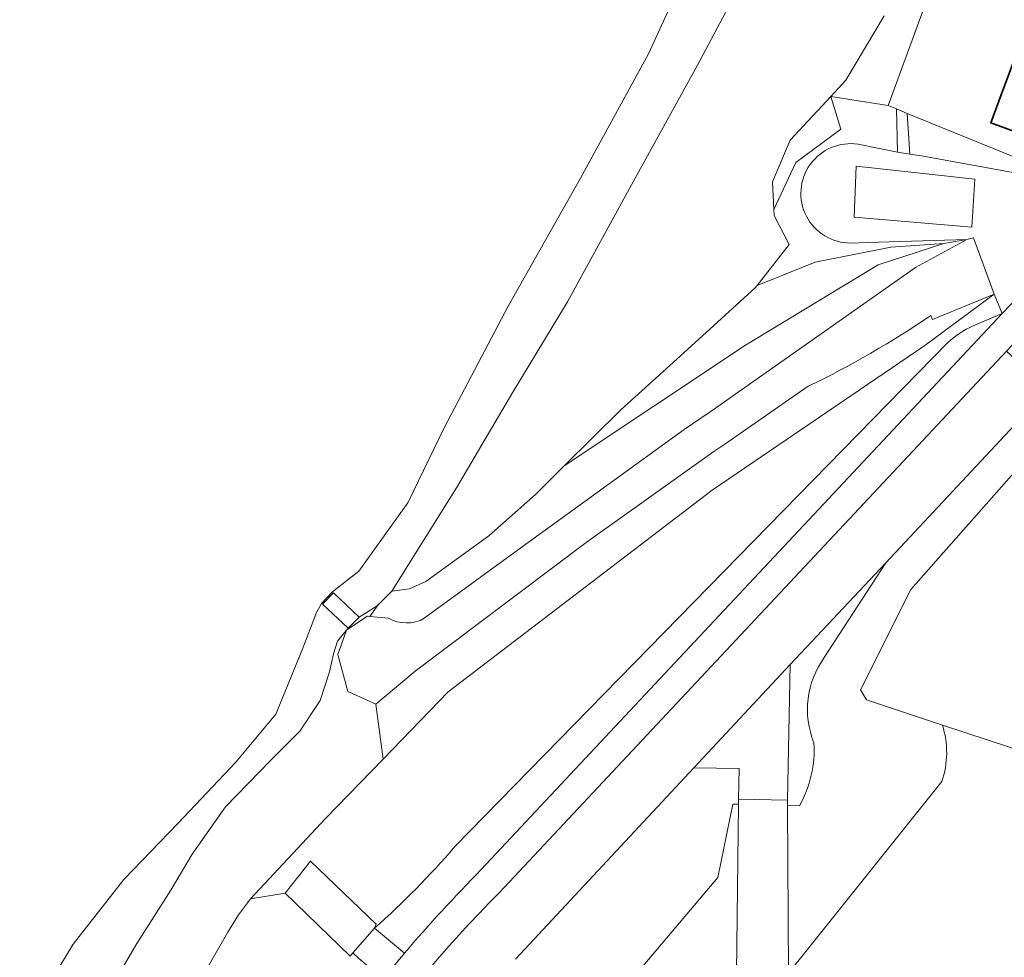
# Model space of a CAD drawing. Extents: x 184422 to 188298, y 343471 to 350189.
# Tile 396 of 513: x 186828 to 186887, y 349199 to 349256. Entities that reach past the tile are written whole.
import ezdxf

# ---------------------------------------------------------------- set-up
doc = ezdxf.new("R2010")
doc.units = 0
for name, color, linetype, lineweight in [('B-WA-GR-BOUWLAND-GV', 252, 'Continuous', 13), ('B-WA-GR-GRAS-GV', 252, 'Continuous', 13), ('B-WA-GW-TALUD_KRUIN-G', 252, 'Continuous', 18), ('B-WA-IE-TERREINAFSCHEIDING_KUNSTMATIG_HEKWERK-G', 252, 'IE-TERREINAFSCHEIDING-KUNSTMATIG', 18), ('B-WA-OG-TERREIN_CULTUURSCHEIDING-GV', 252, 'Continuous', 18), ('B-WA-OG-TERREIN_ERF-GV', 252, 'Continuous', 18), ('B-WA-OG-WATER-GV', 252, 'Continuous', 18), ('B-WA-OG-WEG-GV', 252, 'Continuous', 18), ('B-WA-VH-VERHARDING_BEDRIJFSVLOERPLAAT-GV', 252, 'Continuous', 18), ('B-WA-VH-VERHARDING_BETONSTRAATSTEEN-GV', 252, 'Continuous', 18), ('B-WA-VH-VERHARDING_GESLOTEN-GV', 252, 'Continuous', 18), ('B-WA-VH-VERHARDING_OPEN-GV', 252, 'Continuous', 18), ('B-WA-VH-VERHARDING_SIERBESTRATING-GV', 252, 'Continuous', 18), ('B-WA-VH-VERHARDING_STRAATBAKSTEEN-GV', 252, 'Continuous', 18), ('B-WE-OG-BEBOUWING-GV', 250, 'Continuous', 35)]:
    doc.layers.add(name, color=color, linetype=linetype, lineweight=lineweight)
doc.linetypes.add('IE-TERREINAFSCHEIDING-KUNSTMATIG', pattern='A,4,[82,NLCS.SHX,S=0.75,R=90,X=0,Y=0],4,-2', length=10)

msp = doc.modelspace()

# ---------------------------------------------------------------- linework, layer by layer
at = {"layer": 'B-WA-GR-BOUWLAND-GV', "flags": 128}
for points in [[(186858.648, 349180.99), (186862.302, 349179.695), (186899.956, 349166.347), (186900.211, 349166.223), (186900.285, 349166.197), (186905.164, 349163.069), (186909.71, 349172.909), (186905.638, 349174.627), (186909.954, 349186.66), (186903.712, 349188.811), (186909.47, 349205.069), (186888.988, 349211.651), (186883.53, 349213.453)], [(186858.648, 349180.99), (186862.302, 349179.695), (186899.956, 349166.347), (186900.211, 349166.223), (186900.285, 349166.197), (186905.164, 349163.069), (186909.71, 349172.909), (186905.638, 349174.627), (186909.954, 349186.66), (186903.712, 349188.811), (186909.47, 349205.069), (186888.988, 349211.651), (186883.53, 349213.453)], [(186858.648, 349180.99), (186862.302, 349179.695), (186899.956, 349166.347), (186900.211, 349166.223), (186900.285, 349166.197), (186905.164, 349163.069), (186909.71, 349172.909), (186905.638, 349174.627), (186909.954, 349186.66), (186903.712, 349188.811), (186909.47, 349205.069), (186888.988, 349211.651), (186883.53, 349213.453)], [(186883.496, 349210.039), (186874.224, 349198.472), (186871.094, 349198.47)], [(186883.496, 349210.039), (186874.224, 349198.472), (186871.094, 349198.47)], [(186883.496, 349210.039), (186874.224, 349198.472), (186871.094, 349198.47)]]:
    msp.add_lwpolyline(points, dxfattribs=at)
at = {"layer": 'B-WA-GR-BOUWLAND-GV'}
msp.add_lwpolyline([(186883.53, 349213.453, -0.161689), (186883.496, 349210.039)], format="xyb", dxfattribs=at)
msp.add_lwpolyline([(186883.53, 349213.453, -0.161689), (186883.496, 349210.039)], format="xyb", dxfattribs=at)
msp.add_lwpolyline([(186883.53, 349213.453, -0.161689), (186883.496, 349210.039)], format="xyb", dxfattribs=at)
at = {"layer": 'B-WA-GR-GRAS-GV', "flags": 128}
for points in [[(186872.457, 349260.345), (186868.745, 349253.325), (186864.74, 349246.092), (186860.873, 349239.03), (186857.584, 349233.568), (186854.166, 349227.794), (186850.278, 349221.539), (186851.34, 349221.693), (186852.325, 349222.137), (186856.127, 349224.88), (186858.943, 349227.393), (186860.682, 349229.108), (186864.112, 349232.493), (186867.917, 349235.951), (186872.223, 349239.873), (186872.338, 349240.02), (186874.265, 349242.482), (186873.362, 349244.234), (186873.346, 349244.599), (186873.272, 349246.277), (186874.326, 349248.802), (186876.786, 349251.437), (186877.699, 349252.415), (186880.022, 349256.312)], [(186872.457, 349260.345), (186868.745, 349253.325), (186864.74, 349246.092), (186860.873, 349239.03), (186857.584, 349233.568), (186854.166, 349227.794), (186850.278, 349221.539), (186851.34, 349221.693), (186852.325, 349222.137), (186856.127, 349224.88), (186858.943, 349227.393), (186860.682, 349229.108), (186864.112, 349232.493), (186867.917, 349235.951), (186872.223, 349239.873), (186872.338, 349240.02), (186874.265, 349242.482), (186873.362, 349244.234), (186873.346, 349244.599), (186873.272, 349246.277), (186874.326, 349248.802), (186876.786, 349251.437), (186877.699, 349252.415), (186880.022, 349256.312)], [(186872.457, 349260.345), (186868.745, 349253.325), (186864.74, 349246.092), (186860.873, 349239.03), (186857.584, 349233.568), (186854.166, 349227.794), (186850.278, 349221.539), (186851.34, 349221.693), (186852.325, 349222.137), (186856.127, 349224.88), (186858.943, 349227.393), (186860.682, 349229.108), (186864.112, 349232.493), (186867.917, 349235.951), (186872.223, 349239.873), (186872.338, 349240.02), (186874.265, 349242.482), (186873.362, 349244.234), (186873.346, 349244.599), (186873.272, 349246.277), (186874.326, 349248.802), (186876.786, 349251.437), (186877.699, 349252.415), (186880.022, 349256.312)], [(186851.68, 349216.72), (186849.292, 349214.712), (186849.741, 349211.396), (186853.68, 349215.467), (186869.626, 349227.638), (186882.46, 349236.384), (186886.652, 349239.495), (186882.939, 349237.962), (186882.838, 349238.207)], [(186851.68, 349216.72), (186849.292, 349214.712), (186849.741, 349211.396), (186853.68, 349215.467), (186869.626, 349227.638), (186882.46, 349236.384), (186886.652, 349239.495), (186882.939, 349237.962), (186882.838, 349238.207)], [(186851.68, 349216.72), (186849.292, 349214.712), (186849.741, 349211.396), (186853.68, 349215.467), (186869.626, 349227.638), (186882.46, 349236.384), (186886.652, 349239.495), (186882.939, 349237.962), (186882.838, 349238.207)], [(186875.427, 349233.925), (186870.384, 349230.434), (186869.717, 349229.975), (186862.018, 349224.489), (186851.68, 349216.72)], [(186875.427, 349233.925), (186870.384, 349230.434), (186869.717, 349229.975), (186862.018, 349224.489), (186851.68, 349216.72)], [(186875.427, 349233.925), (186870.384, 349230.434), (186869.717, 349229.975), (186862.018, 349224.489), (186851.68, 349216.72)], [(186878.938, 349214.974), (186878.592, 349215.577), (186881.628, 349221.639), (186891.212, 349232.51), (186889.91, 349233.723), (186880.104, 349223.26), (186876.394, 349217.529)], [(186878.938, 349214.974), (186878.592, 349215.577), (186881.628, 349221.639), (186891.212, 349232.51), (186889.91, 349233.723), (186880.104, 349223.26), (186876.394, 349217.529)], [(186878.938, 349214.974), (186878.592, 349215.577), (186881.628, 349221.639), (186891.212, 349232.51), (186889.91, 349233.723), (186880.104, 349223.26), (186876.394, 349217.529)], [(186837.928, 349196.685), (186840.356, 349200.943), (186841.001, 349201.982), (186841.728, 349202.951), (186846.26, 349207.8), (186849.741, 349211.396), (186849.292, 349214.712), (186847.887, 349215.356), (186847.604, 349215.486), (186847.013, 349217.727), (186847.526, 349219.184), (186846.984, 349218.525), (186846.743, 349217.768), (186846.507, 349216.676), (186845.948, 349214.942), (186844.718, 349213.079), (186842.959, 349211.337), (186840.217, 349208.52), (186838.213, 349205.656), (186836.92, 349203.485), (186834.867, 349200.257), (186832.77, 349196.685)], [(186837.928, 349196.685), (186840.356, 349200.943), (186841.001, 349201.982), (186841.728, 349202.951), (186846.26, 349207.8), (186849.741, 349211.396), (186849.292, 349214.712), (186847.887, 349215.356), (186847.604, 349215.486), (186847.013, 349217.727), (186847.526, 349219.184), (186846.984, 349218.525), (186846.743, 349217.768), (186846.507, 349216.676), (186845.948, 349214.942), (186844.718, 349213.079), (186842.959, 349211.337), (186840.217, 349208.52), (186838.213, 349205.656), (186836.92, 349203.485), (186834.867, 349200.257), (186832.77, 349196.685)], [(186837.928, 349196.685), (186840.356, 349200.943), (186841.001, 349201.982), (186841.728, 349202.951), (186846.26, 349207.8), (186849.741, 349211.396), (186849.292, 349214.712), (186847.887, 349215.356), (186847.604, 349215.486), (186847.013, 349217.727), (186847.526, 349219.184), (186846.984, 349218.525), (186846.743, 349217.768), (186846.507, 349216.676), (186845.948, 349214.942), (186844.718, 349213.079), (186842.959, 349211.337), (186840.217, 349208.52), (186838.213, 349205.656), (186836.92, 349203.485), (186834.867, 349200.257), (186832.77, 349196.685)], [(186883.53, 349213.453), (186878.938, 349214.974)], [(186883.53, 349213.453), (186878.938, 349214.974)], [(186883.53, 349213.453), (186878.938, 349214.974)], [(186874.893, 349208.58), (186874.181, 349208.598), (186874.224, 349198.472), (186883.496, 349210.039)], [(186874.893, 349208.58), (186874.181, 349208.598), (186874.224, 349198.472), (186883.496, 349210.039)], [(186874.893, 349208.58), (186874.181, 349208.598), (186874.224, 349198.472), (186883.496, 349210.039)], [(186871.094, 349198.47), (186871.202, 349208.675), (186870.866, 349208.684), (186869.966, 349204.249), (186863.017, 349196.024)], [(186871.094, 349198.47), (186871.202, 349208.675), (186870.866, 349208.684), (186869.966, 349204.249), (186863.017, 349196.024)], [(186871.094, 349198.47), (186871.202, 349208.675), (186870.866, 349208.684), (186869.966, 349204.249), (186863.017, 349196.024)], [(186848.279, 349199.345), (186847.913, 349199.685), (186847.745, 349199.499), (186843.822, 349203.295), (186841.728, 349202.951), (186841.001, 349201.982), (186840.356, 349200.943), (186837.928, 349196.685)], [(186848.279, 349199.345), (186847.913, 349199.685), (186847.745, 349199.499), (186843.822, 349203.295), (186841.728, 349202.951), (186841.001, 349201.982), (186840.356, 349200.943), (186837.928, 349196.685)], [(186848.279, 349199.345), (186847.913, 349199.685), (186847.745, 349199.499), (186843.822, 349203.295), (186841.728, 349202.951), (186841.001, 349201.982), (186840.356, 349200.943), (186837.928, 349196.685)]]:
    msp.add_lwpolyline(points, dxfattribs=at)
for points in [[(186876.786, 349251.437), (186874.326, 349248.802), (186873.272, 349246.277), (186873.346, 349244.599), (186874.678, 349247.448), (186877.388, 349249.454)], [(186876.786, 349251.437), (186874.326, 349248.802), (186873.272, 349246.277), (186873.346, 349244.599), (186874.678, 349247.448), (186877.388, 349249.454)], [(186876.786, 349251.437), (186874.326, 349248.802), (186873.272, 349246.277), (186873.346, 349244.599), (186874.678, 349247.448), (186877.388, 349249.454)], [(186860.682, 349229.108), (186871.643, 349236.399), (186879.645, 349241.266), (186883.611, 349242.548), (186880.422, 349242.328), (186875.836, 349241.43), (186872.338, 349240.02), (186872.223, 349239.873), (186867.917, 349235.951), (186864.112, 349232.493)], [(186860.682, 349229.108), (186871.643, 349236.399), (186879.645, 349241.266), (186883.611, 349242.548), (186880.422, 349242.328), (186875.836, 349241.43), (186872.338, 349240.02), (186872.223, 349239.873), (186867.917, 349235.951), (186864.112, 349232.493)], [(186860.682, 349229.108), (186871.643, 349236.399), (186879.645, 349241.266), (186883.611, 349242.548), (186880.422, 349242.328), (186875.836, 349241.43), (186872.338, 349240.02), (186872.223, 349239.873), (186867.917, 349235.951), (186864.112, 349232.493)], [(186849.435, 349220.727), (186849.329, 349220.625), (186848.29, 349219.979), (186847.624, 349219.303), (186847.554, 349219.218), (186848.8, 349220.034), (186848.936, 349220.022)], [(186849.435, 349220.727), (186849.329, 349220.625), (186848.29, 349219.979), (186847.624, 349219.303), (186847.554, 349219.218), (186848.8, 349220.034), (186848.936, 349220.022)], [(186849.435, 349220.727), (186849.329, 349220.625), (186848.29, 349219.979), (186847.624, 349219.303), (186847.554, 349219.218), (186848.8, 349220.034), (186848.936, 349220.022)]]:
    msp.add_lwpolyline(points, close=True, dxfattribs=at)
at = {"layer": 'B-WA-GR-GRAS-GV'}
for points in [[(186882.838, 349238.207, -0.036661), (186875.427, 349233.925)], [(186882.838, 349238.207, -0.036661), (186875.427, 349233.925)], [(186882.838, 349238.207, -0.036661), (186875.427, 349233.925)], [(186876.394, 349217.529, 0.25995), (186875.771, 349212.388)], [(186876.394, 349217.529, 0.25995), (186875.771, 349212.388)], [(186876.394, 349217.529, 0.25995), (186875.771, 349212.388)], [(186883.496, 349210.039, 0.161689), (186883.53, 349213.453)], [(186883.496, 349210.039, 0.161689), (186883.53, 349213.453)], [(186883.496, 349210.039, 0.161689), (186883.53, 349213.453)], [(186875.771, 349212.388, -0.145384), (186874.893, 349208.58)], [(186875.771, 349212.388, -0.145384), (186874.893, 349208.58)], [(186875.771, 349212.388, -0.145384), (186874.893, 349208.58)]]:
    msp.add_lwpolyline(points, format="xyb", dxfattribs=at)
at = {"layer": 'B-WA-GW-TALUD_KRUIN-G', "flags": 128}
for points in [[(186850.278, 349221.539), (186851.34, 349221.693), (186852.325, 349222.137), (186856.127, 349224.88), (186858.943, 349227.393), (186860.682, 349229.108), (186864.112, 349232.493), (186867.917, 349235.951), (186872.223, 349239.873), (186872.338, 349240.02), (186874.265, 349242.482), (186873.362, 349244.234), (186873.346, 349244.599), (186873.272, 349246.277), (186874.326, 349248.802), (186876.786, 349251.437), (186877.699, 349252.415), (186880.022, 349256.312)], [(186850.278, 349221.539), (186851.34, 349221.693), (186852.325, 349222.137), (186856.127, 349224.88), (186858.943, 349227.393), (186860.682, 349229.108), (186864.112, 349232.493), (186867.917, 349235.951), (186872.223, 349239.873), (186872.338, 349240.02), (186874.265, 349242.482), (186873.362, 349244.234), (186873.346, 349244.599), (186873.272, 349246.277), (186874.326, 349248.802), (186876.786, 349251.437), (186877.699, 349252.415), (186880.022, 349256.312)], [(186850.278, 349221.539), (186851.34, 349221.693), (186852.325, 349222.137), (186856.127, 349224.88), (186858.943, 349227.393), (186860.682, 349229.108), (186864.112, 349232.493), (186867.917, 349235.951), (186872.223, 349239.873), (186872.338, 349240.02), (186874.265, 349242.482), (186873.362, 349244.234), (186873.346, 349244.599), (186873.272, 349246.277), (186874.326, 349248.802), (186876.786, 349251.437), (186877.699, 349252.415), (186880.022, 349256.312)], [(186849.741, 349211.396), (186853.68, 349215.467), (186869.626, 349227.638), (186882.46, 349236.384), (186886.652, 349239.495)], [(186849.741, 349211.396), (186853.68, 349215.467), (186869.626, 349227.638), (186882.46, 349236.384), (186886.652, 349239.495)], [(186849.741, 349211.396), (186853.68, 349215.467), (186869.626, 349227.638), (186882.46, 349236.384), (186886.652, 349239.495)], [(186860.682, 349229.108), (186858.943, 349227.393), (186856.127, 349224.88), (186852.325, 349222.137), (186851.34, 349221.693), (186850.278, 349221.539)], [(186860.682, 349229.108), (186858.943, 349227.393), (186856.127, 349224.88), (186852.325, 349222.137), (186851.34, 349221.693), (186850.278, 349221.539)], [(186860.682, 349229.108), (186858.943, 349227.393), (186856.127, 349224.88), (186852.325, 349222.137), (186851.34, 349221.693), (186850.278, 349221.539)], [(186832.77, 349196.685), (186834.867, 349200.257), (186836.92, 349203.485), (186838.213, 349205.656), (186840.217, 349208.52), (186842.959, 349211.337), (186844.718, 349213.079), (186845.948, 349214.942), (186846.507, 349216.676), (186846.743, 349217.768), (186846.984, 349218.525), (186847.526, 349219.184), (186847.554, 349219.218), (186847.624, 349219.303)], [(186832.77, 349196.685), (186834.867, 349200.257), (186836.92, 349203.485), (186838.213, 349205.656), (186840.217, 349208.52), (186842.959, 349211.337), (186844.718, 349213.079), (186845.948, 349214.942), (186846.507, 349216.676), (186846.743, 349217.768), (186846.984, 349218.525), (186847.526, 349219.184), (186847.554, 349219.218), (186847.624, 349219.303)], [(186832.77, 349196.685), (186834.867, 349200.257), (186836.92, 349203.485), (186838.213, 349205.656), (186840.217, 349208.52), (186842.959, 349211.337), (186844.718, 349213.079), (186845.948, 349214.942), (186846.507, 349216.676), (186846.743, 349217.768), (186846.984, 349218.525), (186847.526, 349219.184), (186847.554, 349219.218), (186847.624, 349219.303)], [(186870.866, 349208.684), (186869.966, 349204.249), (186863.017, 349196.024)], [(186870.866, 349208.684), (186869.966, 349204.249), (186863.017, 349196.024)], [(186870.866, 349208.684), (186869.966, 349204.249), (186863.017, 349196.024)]]:
    msp.add_lwpolyline(points, dxfattribs=at)
at = {"layer": 'B-WA-IE-TERREINAFSCHEIDING_KUNSTMATIG_HEKWERK-G', "flags": 128}
for points in [[(186883.53, 349213.453), (186878.938, 349214.974)], [(186883.53, 349213.453), (186878.938, 349214.974)], [(186883.53, 349213.453), (186878.938, 349214.974)], [(186888.988, 349211.651), (186883.53, 349213.453)], [(186888.988, 349211.651), (186883.53, 349213.453)], [(186888.988, 349211.651), (186883.53, 349213.453)], [(186871.202, 349208.675), (186870.866, 349208.684)], [(186871.202, 349208.675), (186870.866, 349208.684)], [(186871.202, 349208.675), (186870.866, 349208.684)], [(186874.893, 349208.58), (186874.181, 349208.598)], [(186874.893, 349208.58), (186874.181, 349208.598)], [(186874.893, 349208.58), (186874.181, 349208.598)]]:
    msp.add_lwpolyline(points, dxfattribs=at)
at = {"layer": 'B-WA-OG-TERREIN_CULTUURSCHEIDING-GV', "flags": 128}
for points in [[(186880.022, 349256.312), (186877.699, 349252.415), (186876.786, 349251.437), (186880.259, 349250.885), (186883.457, 349259.628)], [(186880.022, 349256.312), (186877.699, 349252.415), (186876.786, 349251.437), (186880.259, 349250.885), (186883.457, 349259.628)], [(186880.022, 349256.312), (186877.699, 349252.415), (186876.786, 349251.437), (186880.259, 349250.885), (186883.457, 349259.628)], [(186878.435, 349248.549), (186880.822, 349248.061), (186880.752, 349250.684), (186880.259, 349250.885), (186876.786, 349251.437), (186877.388, 349249.454), (186874.678, 349247.448), (186873.346, 349244.599), (186873.362, 349244.234), (186874.265, 349242.482), (186872.338, 349240.02), (186875.836, 349241.43), (186880.422, 349242.328), (186883.611, 349242.548), (186885.004, 349242.792), (186879.001, 349242.603), (186877.99, 349242.577)], [(186878.435, 349248.549), (186880.822, 349248.061), (186880.752, 349250.684), (186880.259, 349250.885), (186876.786, 349251.437), (186877.388, 349249.454), (186874.678, 349247.448), (186873.346, 349244.599), (186873.362, 349244.234), (186874.265, 349242.482), (186872.338, 349240.02), (186875.836, 349241.43), (186880.422, 349242.328), (186883.611, 349242.548), (186885.004, 349242.792), (186879.001, 349242.603), (186877.99, 349242.577)], [(186878.435, 349248.549), (186880.822, 349248.061), (186880.752, 349250.684), (186880.259, 349250.885), (186876.786, 349251.437), (186877.388, 349249.454), (186874.678, 349247.448), (186873.346, 349244.599), (186873.362, 349244.234), (186874.265, 349242.482), (186872.338, 349240.02), (186875.836, 349241.43), (186880.422, 349242.328), (186883.611, 349242.548), (186885.004, 349242.792), (186879.001, 349242.603), (186877.99, 349242.577)], [(186852.23, 349219.907), (186858.59, 349224.554), (186867.939, 349231.307), (186869.555, 349232.43), (186881.915, 349241.099), (186885.004, 349242.792), (186883.611, 349242.548), (186879.645, 349241.266), (186871.643, 349236.399), (186860.682, 349229.108), (186858.943, 349227.393), (186856.127, 349224.88), (186852.325, 349222.137), (186851.34, 349221.693), (186850.278, 349221.539), (186849.435, 349220.727)], [(186852.23, 349219.907), (186858.59, 349224.554), (186867.939, 349231.307), (186869.555, 349232.43), (186881.915, 349241.099), (186885.004, 349242.792), (186883.611, 349242.548), (186879.645, 349241.266), (186871.643, 349236.399), (186860.682, 349229.108), (186858.943, 349227.393), (186856.127, 349224.88), (186852.325, 349222.137), (186851.34, 349221.693), (186850.278, 349221.539), (186849.435, 349220.727)], [(186852.23, 349219.907), (186858.59, 349224.554), (186867.939, 349231.307), (186869.555, 349232.43), (186881.915, 349241.099), (186885.004, 349242.792), (186883.611, 349242.548), (186879.645, 349241.266), (186871.643, 349236.399), (186860.682, 349229.108), (186858.943, 349227.393), (186856.127, 349224.88), (186852.325, 349222.137), (186851.34, 349221.693), (186850.278, 349221.539), (186849.435, 349220.727)], [(186885.397, 349237.572), (186887.141, 349238.321), (186886.652, 349239.495), (186882.46, 349236.384), (186869.626, 349227.638), (186853.68, 349215.467), (186849.741, 349211.396), (186846.26, 349207.8), (186841.728, 349202.951), (186843.822, 349203.295), (186845.352, 349205.232), (186849.325, 349201.433), (186849.218, 349201.183)], [(186885.397, 349237.572), (186887.141, 349238.321), (186886.652, 349239.495), (186882.46, 349236.384), (186869.626, 349227.638), (186853.68, 349215.467), (186849.741, 349211.396), (186846.26, 349207.8), (186841.728, 349202.951), (186843.822, 349203.295), (186845.352, 349205.232), (186849.325, 349201.433), (186849.218, 349201.183)], [(186885.397, 349237.572), (186887.141, 349238.321), (186886.652, 349239.495), (186882.46, 349236.384), (186869.626, 349227.638), (186853.68, 349215.467), (186849.741, 349211.396), (186846.26, 349207.8), (186841.728, 349202.951), (186843.822, 349203.295), (186845.352, 349205.232), (186849.325, 349201.433), (186849.218, 349201.183)], [(186854.072, 349206.111), (186883.845, 349236.545)], [(186854.072, 349206.111), (186883.845, 349236.545)], [(186854.072, 349206.111), (186883.845, 349236.545)], [(186849.435, 349220.727), (186848.936, 349220.022), (186850.058, 349219.923)], [(186849.435, 349220.727), (186848.936, 349220.022), (186850.058, 349219.923)], [(186849.435, 349220.727), (186848.936, 349220.022), (186850.058, 349219.923)]]:
    msp.add_lwpolyline(points, dxfattribs=at)
msp.add_lwpolyline([(186892.725, 349247.507), (186892.253, 349245.986), (186881.41, 349250.415), (186881.573, 349247.954), (186882.261, 349247.855), (186891.1, 349246.227), (186891.076, 349245.967), (186893.083, 349245.726), (186893.414, 349246.542), (186893.668, 349247.133)], close=True, dxfattribs=at)
msp.add_lwpolyline([(186892.725, 349247.507), (186892.253, 349245.986), (186881.41, 349250.415), (186881.573, 349247.954), (186882.261, 349247.855), (186891.1, 349246.227), (186891.076, 349245.967), (186893.083, 349245.726), (186893.414, 349246.542), (186893.668, 349247.133)], close=True, dxfattribs=at)
msp.add_lwpolyline([(186892.725, 349247.507), (186892.253, 349245.986), (186881.41, 349250.415), (186881.573, 349247.954), (186882.261, 349247.855), (186891.1, 349246.227), (186891.076, 349245.967), (186893.083, 349245.726), (186893.414, 349246.542), (186893.668, 349247.133)], close=True, dxfattribs=at)
at = {"layer": 'B-WA-OG-TERREIN_CULTUURSCHEIDING-GV'}
for points in [[(186877.99, 349242.577, -1.0792), (186878.435, 349248.549)], [(186877.99, 349242.577, -1.0792), (186878.435, 349248.549)], [(186877.99, 349242.577, -1.0792), (186878.435, 349248.549)], [(186883.845, 349236.545, -0.088672), (186885.397, 349237.572)], [(186883.845, 349236.545, -0.088672), (186885.397, 349237.572)], [(186883.845, 349236.545, -0.088672), (186885.397, 349237.572)], [(186850.058, 349219.923, 0.268876), (186852.23, 349219.907)], [(186850.058, 349219.923, 0.268876), (186852.23, 349219.907)], [(186850.058, 349219.923, 0.268876), (186852.23, 349219.907)], [(186849.218, 349201.183, 0.033944), (186854.072, 349206.111)], [(186849.218, 349201.183, 0.033944), (186854.072, 349206.111)], [(186849.218, 349201.183, 0.033944), (186854.072, 349206.111)]]:
    msp.add_lwpolyline(points, format="xyb", dxfattribs=at)
at = {"layer": 'B-WA-OG-TERREIN_ERF-GV', "flags": 128}
msp.add_lwpolyline([(186892.725, 349247.507), (186889.082, 349248.861), (186888.038, 349249.249), (186886.46, 349249.835), (186887.088, 349251.526), (186888.69, 349255.835), (186890.268, 349255.249), (186894.955, 349253.507), (186895.438, 349254.732), (186895.597, 349255.135), (186895.955, 349255.87), (186896.252, 349256.978), (186897.054, 349258.892), (186892.442, 349260.824), (186888.409, 349262.214), (186886.732, 349258.21), (186883.457, 349259.628), (186880.259, 349250.885), (186880.752, 349250.684), (186881.41, 349250.415), (186892.253, 349245.986)], close=True, dxfattribs=at)
msp.add_lwpolyline([(186892.725, 349247.507), (186889.082, 349248.861), (186888.038, 349249.249), (186886.46, 349249.835), (186887.088, 349251.526), (186888.69, 349255.835), (186890.268, 349255.249), (186894.955, 349253.507), (186895.438, 349254.732), (186895.597, 349255.135), (186895.955, 349255.87), (186896.252, 349256.978), (186897.054, 349258.892), (186892.442, 349260.824), (186888.409, 349262.214), (186886.732, 349258.21), (186883.457, 349259.628), (186880.259, 349250.885), (186880.752, 349250.684), (186881.41, 349250.415), (186892.253, 349245.986)], close=True, dxfattribs=at)
msp.add_lwpolyline([(186892.725, 349247.507), (186889.082, 349248.861), (186888.038, 349249.249), (186886.46, 349249.835), (186887.088, 349251.526), (186888.69, 349255.835), (186890.268, 349255.249), (186894.955, 349253.507), (186895.438, 349254.732), (186895.597, 349255.135), (186895.955, 349255.87), (186896.252, 349256.978), (186897.054, 349258.892), (186892.442, 349260.824), (186888.409, 349262.214), (186886.732, 349258.21), (186883.457, 349259.628), (186880.259, 349250.885), (186880.752, 349250.684), (186881.41, 349250.415), (186892.253, 349245.986)], close=True, dxfattribs=at)
msp.add_lwpolyline([(186891.878, 349233.195), (186891.212, 349232.51), (186881.628, 349221.639), (186878.592, 349215.577), (186878.938, 349214.974), (186883.53, 349213.453), (186888.988, 349211.651), (186909.47, 349205.069), (186903.712, 349188.811), (186909.954, 349186.66), (186905.638, 349174.627), (186909.71, 349172.909), (186905.164, 349163.069), (186910.445, 349159.683), (186922.277, 349153.821), (186910.13, 349112.585), (186906.448, 349107.579), (186906.275, 349105.916), (186905.248, 349096.01)], dxfattribs=at)
msp.add_lwpolyline([(186891.878, 349233.195), (186891.212, 349232.51), (186881.628, 349221.639), (186878.592, 349215.577), (186878.938, 349214.974), (186883.53, 349213.453), (186888.988, 349211.651), (186909.47, 349205.069), (186903.712, 349188.811), (186909.954, 349186.66), (186905.638, 349174.627), (186909.71, 349172.909), (186905.164, 349163.069), (186910.445, 349159.683), (186922.277, 349153.821), (186910.13, 349112.585), (186906.448, 349107.579), (186906.275, 349105.916), (186905.248, 349096.01)], dxfattribs=at)
msp.add_lwpolyline([(186891.878, 349233.195), (186891.212, 349232.51), (186881.628, 349221.639), (186878.592, 349215.577), (186878.938, 349214.974), (186883.53, 349213.453), (186888.988, 349211.651), (186909.47, 349205.069), (186903.712, 349188.811), (186909.954, 349186.66), (186905.638, 349174.627), (186909.71, 349172.909), (186905.164, 349163.069), (186910.445, 349159.683), (186922.277, 349153.821), (186910.13, 349112.585), (186906.448, 349107.579), (186906.275, 349105.916), (186905.248, 349096.01)], dxfattribs=at)
at = {"layer": 'B-WA-OG-WATER-GV', "flags": 128}
msp.add_lwpolyline([(186827.786, 349194.898), (186831.017, 349200.209), (186834.069, 349204.121), (186837.343, 349207.497), (186840.853, 349211.207), (186843.261, 349214.117), (186844.844, 349218.003), (186845.722, 349220.253), (186846.01, 349220.793), (186846.681, 349221.5), (186848.267, 349222.746), (186851.238, 349226.873), (186853.444, 349231.461), (186857.288, 349238.765), (186861.664, 349246.489), (186865.771, 349254.003), (186868.594, 349260.164)], dxfattribs=at)
msp.add_lwpolyline([(186827.786, 349194.898), (186831.017, 349200.209), (186834.069, 349204.121), (186837.343, 349207.497), (186840.853, 349211.207), (186843.261, 349214.117), (186844.844, 349218.003), (186845.722, 349220.253), (186846.01, 349220.793), (186846.681, 349221.5), (186848.267, 349222.746), (186851.238, 349226.873), (186853.444, 349231.461), (186857.288, 349238.765), (186861.664, 349246.489), (186865.771, 349254.003), (186868.594, 349260.164)], dxfattribs=at)
msp.add_lwpolyline([(186827.786, 349194.898), (186831.017, 349200.209), (186834.069, 349204.121), (186837.343, 349207.497), (186840.853, 349211.207), (186843.261, 349214.117), (186844.844, 349218.003), (186845.722, 349220.253), (186846.01, 349220.793), (186846.681, 349221.5), (186848.267, 349222.746), (186851.238, 349226.873), (186853.444, 349231.461), (186857.288, 349238.765), (186861.664, 349246.489), (186865.771, 349254.003), (186868.594, 349260.164)], dxfattribs=at)
at = {"layer": 'B-WA-OG-WEG-GV', "flags": 128}
for points in [[(186855.67, 349204.718), (186887.141, 349238.321), (186885.397, 349237.572)], [(186855.67, 349204.718), (186887.141, 349238.321), (186885.397, 349237.572)], [(186855.67, 349204.718), (186887.141, 349238.321), (186885.397, 349237.572)], [(186883.845, 349236.545), (186854.072, 349206.111)], [(186883.845, 349236.545), (186854.072, 349206.111)], [(186883.845, 349236.545), (186854.072, 349206.111)], [(186876.394, 349217.529), (186880.104, 349223.26), (186874.343, 349217.112), (186874.18, 349208.907)], [(186876.394, 349217.529), (186880.104, 349223.26), (186874.343, 349217.112), (186874.18, 349208.907)], [(186876.394, 349217.529), (186880.104, 349223.26), (186874.343, 349217.112), (186874.18, 349208.907)], [(186863.017, 349196.024), (186869.966, 349204.249), (186870.866, 349208.684), (186871.202, 349208.675), (186871.205, 349208.968), (186871.244, 349210.832), (186868.52, 349210.88), (186857.749, 349199.303)], [(186863.017, 349196.024), (186869.966, 349204.249), (186870.866, 349208.684), (186871.202, 349208.675), (186871.205, 349208.968), (186871.244, 349210.832), (186868.52, 349210.88), (186857.749, 349199.303)], [(186863.017, 349196.024), (186869.966, 349204.249), (186870.866, 349208.684), (186871.202, 349208.675), (186871.205, 349208.968), (186871.244, 349210.832), (186868.52, 349210.88), (186857.749, 349199.303)], [(186874.18, 349208.907), (186874.181, 349208.598), (186874.893, 349208.58)], [(186874.18, 349208.907), (186874.181, 349208.598), (186874.893, 349208.58)], [(186874.18, 349208.907), (186874.181, 349208.598), (186874.893, 349208.58)], [(186849.218, 349201.183), (186851.028, 349199.664)], [(186849.218, 349201.183), (186851.028, 349199.664)], [(186849.218, 349201.183), (186851.028, 349199.664)]]:
    msp.add_lwpolyline(points, dxfattribs=at)
at = {"layer": 'B-WA-OG-WEG-GV'}
for points in [[(186885.397, 349237.572, 0.088672), (186883.845, 349236.545)], [(186885.397, 349237.572, 0.088672), (186883.845, 349236.545)], [(186885.397, 349237.572, 0.088672), (186883.845, 349236.545)], [(186875.771, 349212.388, -0.25995), (186876.394, 349217.529)], [(186875.771, 349212.388, -0.25995), (186876.394, 349217.529)], [(186875.771, 349212.388, -0.25995), (186876.394, 349217.529)], [(186874.893, 349208.58, 0.145384), (186875.771, 349212.388)], [(186874.893, 349208.58, 0.145384), (186875.771, 349212.388)], [(186874.893, 349208.58, 0.145384), (186875.771, 349212.388)], [(186854.072, 349206.111, -0.033944), (186849.218, 349201.183)], [(186854.072, 349206.111, -0.033944), (186849.218, 349201.183)], [(186854.072, 349206.111, -0.033944), (186849.218, 349201.183)], [(186851.028, 349199.664, -0.01896), (186855.67, 349204.718)], [(186851.028, 349199.664, -0.01896), (186855.67, 349204.718)], [(186851.028, 349199.664, -0.01896), (186855.67, 349204.718)]]:
    msp.add_lwpolyline(points, format="xyb", dxfattribs=at)
at = {"layer": 'B-WA-VH-VERHARDING_BEDRIJFSVLOERPLAAT-GV', "flags": 128}
msp.add_lwpolyline([(186847.913, 349199.685), (186849.218, 349201.183), (186849.325, 349201.433), (186845.352, 349205.232), (186843.822, 349203.295), (186847.745, 349199.499)], close=True, dxfattribs=at)
msp.add_lwpolyline([(186847.913, 349199.685), (186849.218, 349201.183), (186849.325, 349201.433), (186845.352, 349205.232), (186843.822, 349203.295), (186847.745, 349199.499)], close=True, dxfattribs=at)
msp.add_lwpolyline([(186847.913, 349199.685), (186849.218, 349201.183), (186849.325, 349201.433), (186845.352, 349205.232), (186843.822, 349203.295), (186847.745, 349199.499)], close=True, dxfattribs=at)
at = {"layer": 'B-WA-VH-VERHARDING_BETONSTRAATSTEEN-GV', "flags": 128}
msp.add_lwpolyline([(186874.343, 349217.112), (186868.52, 349210.88), (186871.244, 349210.832), (186871.205, 349208.968), (186874.18, 349208.907)], close=True, dxfattribs=at)
msp.add_lwpolyline([(186874.343, 349217.112), (186868.52, 349210.88), (186871.244, 349210.832), (186871.205, 349208.968), (186874.18, 349208.907)], close=True, dxfattribs=at)
msp.add_lwpolyline([(186874.343, 349217.112), (186868.52, 349210.88), (186871.244, 349210.832), (186871.205, 349208.968), (186874.18, 349208.907)], close=True, dxfattribs=at)
at = {"layer": 'B-WA-VH-VERHARDING_GESLOTEN-GV', "flags": 128}
msp.add_lwpolyline([(186857.749, 349199.303), (186868.52, 349210.88), (186874.343, 349217.112), (186880.104, 349223.26), (186889.91, 349233.723), (186887.4, 349236.044), (186856.766, 349203.342)], dxfattribs=at)
msp.add_lwpolyline([(186857.749, 349199.303), (186868.52, 349210.88), (186874.343, 349217.112), (186880.104, 349223.26), (186889.91, 349233.723), (186887.4, 349236.044), (186856.766, 349203.342)], dxfattribs=at)
msp.add_lwpolyline([(186857.749, 349199.303), (186868.52, 349210.88), (186874.343, 349217.112), (186880.104, 349223.26), (186889.91, 349233.723), (186887.4, 349236.044), (186856.766, 349203.342)], dxfattribs=at)
msp.add_lwpolyline([(186848.29, 349219.979), (186846.738, 349221.447), (186846.086, 349220.759), (186847.624, 349219.303)], close=True, dxfattribs=at)
msp.add_lwpolyline([(186848.29, 349219.979), (186846.738, 349221.447), (186846.086, 349220.759), (186847.624, 349219.303)], close=True, dxfattribs=at)
msp.add_lwpolyline([(186848.29, 349219.979), (186846.738, 349221.447), (186846.086, 349220.759), (186847.624, 349219.303)], close=True, dxfattribs=at)
at = {"layer": 'B-WA-VH-VERHARDING_GESLOTEN-GV'}
msp.add_lwpolyline([(186856.766, 349203.342, 0.160463), (186832.19, 349153.837)], format="xyb", dxfattribs=at)
msp.add_lwpolyline([(186856.766, 349203.342, 0.160463), (186832.19, 349153.837)], format="xyb", dxfattribs=at)
msp.add_lwpolyline([(186856.766, 349203.342, 0.160463), (186832.19, 349153.837)], format="xyb", dxfattribs=at)
at = {"layer": 'B-WA-VH-VERHARDING_OPEN-GV', "flags": 128}
for points in [[(186832.77, 349196.685), (186834.867, 349200.257), (186836.92, 349203.485), (186838.213, 349205.656), (186840.217, 349208.52), (186842.959, 349211.337), (186844.718, 349213.079), (186845.948, 349214.942), (186846.507, 349216.676), (186846.743, 349217.768), (186846.984, 349218.525), (186847.526, 349219.184), (186847.554, 349219.218), (186847.624, 349219.303), (186846.086, 349220.759), (186846.738, 349221.447), (186848.29, 349219.979), (186849.329, 349220.625), (186849.435, 349220.727), (186850.278, 349221.539), (186854.166, 349227.794), (186857.584, 349233.568), (186860.873, 349239.03), (186864.74, 349246.092), (186868.745, 349253.325), (186872.457, 349260.345)], [(186832.77, 349196.685), (186834.867, 349200.257), (186836.92, 349203.485), (186838.213, 349205.656), (186840.217, 349208.52), (186842.959, 349211.337), (186844.718, 349213.079), (186845.948, 349214.942), (186846.507, 349216.676), (186846.743, 349217.768), (186846.984, 349218.525), (186847.526, 349219.184), (186847.554, 349219.218), (186847.624, 349219.303), (186846.086, 349220.759), (186846.738, 349221.447), (186848.29, 349219.979), (186849.329, 349220.625), (186849.435, 349220.727), (186850.278, 349221.539), (186854.166, 349227.794), (186857.584, 349233.568), (186860.873, 349239.03), (186864.74, 349246.092), (186868.745, 349253.325), (186872.457, 349260.345)], [(186832.77, 349196.685), (186834.867, 349200.257), (186836.92, 349203.485), (186838.213, 349205.656), (186840.217, 349208.52), (186842.959, 349211.337), (186844.718, 349213.079), (186845.948, 349214.942), (186846.507, 349216.676), (186846.743, 349217.768), (186846.984, 349218.525), (186847.526, 349219.184), (186847.554, 349219.218), (186847.624, 349219.303), (186846.086, 349220.759), (186846.738, 349221.447), (186848.29, 349219.979), (186849.329, 349220.625), (186849.435, 349220.727), (186850.278, 349221.539), (186854.166, 349227.794), (186857.584, 349233.568), (186860.873, 349239.03), (186864.74, 349246.092), (186868.745, 349253.325), (186872.457, 349260.345)], [(186868.594, 349260.164), (186865.771, 349254.003), (186861.664, 349246.489), (186857.288, 349238.765), (186853.444, 349231.461), (186851.238, 349226.873), (186848.267, 349222.746), (186846.681, 349221.5), (186846.01, 349220.793), (186845.722, 349220.253), (186844.844, 349218.003), (186843.261, 349214.117), (186840.853, 349211.207), (186837.343, 349207.497), (186834.069, 349204.121), (186831.017, 349200.209), (186827.786, 349194.898)], [(186868.594, 349260.164), (186865.771, 349254.003), (186861.664, 349246.489), (186857.288, 349238.765), (186853.444, 349231.461), (186851.238, 349226.873), (186848.267, 349222.746), (186846.681, 349221.5), (186846.01, 349220.793), (186845.722, 349220.253), (186844.844, 349218.003), (186843.261, 349214.117), (186840.853, 349211.207), (186837.343, 349207.497), (186834.069, 349204.121), (186831.017, 349200.209), (186827.786, 349194.898)], [(186868.594, 349260.164), (186865.771, 349254.003), (186861.664, 349246.489), (186857.288, 349238.765), (186853.444, 349231.461), (186851.238, 349226.873), (186848.267, 349222.746), (186846.681, 349221.5), (186846.01, 349220.793), (186845.722, 349220.253), (186844.844, 349218.003), (186843.261, 349214.117), (186840.853, 349211.207), (186837.343, 349207.497), (186834.069, 349204.121), (186831.017, 349200.209), (186827.786, 349194.898)]]:
    msp.add_lwpolyline(points, dxfattribs=at)
msp.add_lwpolyline([(186874.181, 349208.598), (186874.18, 349208.907), (186871.205, 349208.968), (186871.202, 349208.675), (186871.094, 349198.47), (186874.224, 349198.472)], close=True, dxfattribs=at)
msp.add_lwpolyline([(186874.181, 349208.598), (186874.18, 349208.907), (186871.205, 349208.968), (186871.202, 349208.675), (186871.094, 349198.47), (186874.224, 349198.472)], close=True, dxfattribs=at)
msp.add_lwpolyline([(186874.181, 349208.598), (186874.18, 349208.907), (186871.205, 349208.968), (186871.202, 349208.675), (186871.094, 349198.47), (186874.224, 349198.472)], close=True, dxfattribs=at)
at = {"layer": 'B-WA-VH-VERHARDING_SIERBESTRATING-GV'}
for points in [[(186878.435, 349248.549, 1.0792), (186877.99, 349242.577)], [(186878.435, 349248.549, 1.0792), (186877.99, 349242.577)], [(186878.435, 349248.549, 1.0792), (186877.99, 349242.577)], [(186875.427, 349233.925, 0.036661), (186882.838, 349238.207)], [(186875.427, 349233.925, 0.036661), (186882.838, 349238.207)], [(186875.427, 349233.925, 0.036661), (186882.838, 349238.207)], [(186852.23, 349219.907, -0.268876), (186850.058, 349219.923)], [(186852.23, 349219.907, -0.268876), (186850.058, 349219.923)], [(186852.23, 349219.907, -0.268876), (186850.058, 349219.923)]]:
    msp.add_lwpolyline(points, format="xyb", dxfattribs=at)
at = {"layer": 'B-WA-VH-VERHARDING_SIERBESTRATING-GV', "flags": 128}
for points in [[(186893.009, 349243.598), (186894.032, 349246.341), (186893.414, 349246.542), (186893.083, 349245.726), (186891.076, 349245.967), (186891.1, 349246.227), (186882.261, 349247.855), (186881.573, 349247.954), (186880.822, 349248.061), (186878.435, 349248.549)], [(186893.009, 349243.598), (186894.032, 349246.341), (186893.414, 349246.542), (186893.083, 349245.726), (186891.076, 349245.967), (186891.1, 349246.227), (186882.261, 349247.855), (186881.573, 349247.954), (186880.822, 349248.061), (186878.435, 349248.549)], [(186893.009, 349243.598), (186894.032, 349246.341), (186893.414, 349246.542), (186893.083, 349245.726), (186891.076, 349245.967), (186891.1, 349246.227), (186882.261, 349247.855), (186881.573, 349247.954), (186880.822, 349248.061), (186878.435, 349248.549)], [(186882.838, 349238.207), (186882.939, 349237.962), (186886.652, 349239.495), (186885.4, 349242.903), (186885.004, 349242.792), (186881.915, 349241.099), (186869.555, 349232.43), (186867.939, 349231.307), (186858.59, 349224.554), (186852.23, 349219.907)], [(186882.838, 349238.207), (186882.939, 349237.962), (186886.652, 349239.495), (186885.4, 349242.903), (186885.004, 349242.792), (186881.915, 349241.099), (186869.555, 349232.43), (186867.939, 349231.307), (186858.59, 349224.554), (186852.23, 349219.907)], [(186882.838, 349238.207), (186882.939, 349237.962), (186886.652, 349239.495), (186885.4, 349242.903), (186885.004, 349242.792), (186881.915, 349241.099), (186869.555, 349232.43), (186867.939, 349231.307), (186858.59, 349224.554), (186852.23, 349219.907)], [(186877.99, 349242.577), (186879.001, 349242.603), (186885.004, 349242.792), (186885.4, 349242.903), (186886.652, 349239.495), (186887.141, 349238.321), (186890.02, 349241.328)], [(186877.99, 349242.577), (186879.001, 349242.603), (186885.004, 349242.792), (186885.4, 349242.903), (186886.652, 349239.495), (186887.141, 349238.321), (186890.02, 349241.328)], [(186877.99, 349242.577), (186879.001, 349242.603), (186885.004, 349242.792), (186885.4, 349242.903), (186886.652, 349239.495), (186887.141, 349238.321), (186890.02, 349241.328)], [(186848.936, 349220.022), (186848.8, 349220.034), (186847.554, 349219.218), (186847.526, 349219.184), (186847.013, 349217.727), (186847.604, 349215.486), (186847.887, 349215.356), (186849.292, 349214.712), (186851.68, 349216.72), (186862.018, 349224.489), (186869.717, 349229.975), (186870.384, 349230.434), (186875.427, 349233.925)], [(186848.936, 349220.022), (186848.8, 349220.034), (186847.554, 349219.218), (186847.526, 349219.184), (186847.013, 349217.727), (186847.604, 349215.486), (186847.887, 349215.356), (186849.292, 349214.712), (186851.68, 349216.72), (186862.018, 349224.489), (186869.717, 349229.975), (186870.384, 349230.434), (186875.427, 349233.925)], [(186848.936, 349220.022), (186848.8, 349220.034), (186847.554, 349219.218), (186847.526, 349219.184), (186847.013, 349217.727), (186847.604, 349215.486), (186847.887, 349215.356), (186849.292, 349214.712), (186851.68, 349216.72), (186862.018, 349224.489), (186869.717, 349229.975), (186870.384, 349230.434), (186875.427, 349233.925)], [(186850.058, 349219.923), (186848.936, 349220.022)], [(186850.058, 349219.923), (186848.936, 349220.022)], [(186850.058, 349219.923), (186848.936, 349220.022)]]:
    msp.add_lwpolyline(points, dxfattribs=at)
for points in [[(186878.329, 349247.218), (186885.489, 349246.447), (186885.308, 349243.547), (186878.193, 349244.136)], [(186878.329, 349247.218), (186878.193, 349244.136), (186885.308, 349243.547), (186885.489, 349246.447)], [(186878.329, 349247.218), (186885.489, 349246.447), (186885.308, 349243.547), (186878.193, 349244.136)], [(186878.329, 349247.218), (186878.193, 349244.136), (186885.308, 349243.547), (186885.489, 349246.447)], [(186878.329, 349247.218), (186885.489, 349246.447), (186885.308, 349243.547), (186878.193, 349244.136)], [(186878.329, 349247.218), (186878.193, 349244.136), (186885.308, 349243.547), (186885.489, 349246.447)]]:
    msp.add_lwpolyline(points, close=True, dxfattribs=at)
at = {"layer": 'B-WA-VH-VERHARDING_STRAATBAKSTEEN-GV', "flags": 128}
msp.add_lwpolyline([(186880.822, 349248.061), (186881.573, 349247.954), (186881.41, 349250.415), (186880.752, 349250.684)], close=True, dxfattribs=at)
msp.add_lwpolyline([(186880.822, 349248.061), (186881.573, 349247.954), (186881.41, 349250.415), (186880.752, 349250.684)], close=True, dxfattribs=at)
msp.add_lwpolyline([(186880.822, 349248.061), (186881.573, 349247.954), (186881.41, 349250.415), (186880.752, 349250.684)], close=True, dxfattribs=at)
for points in [[(186890.02, 349241.328), (186887.141, 349238.321), (186855.67, 349204.718)], [(186890.02, 349241.328), (186887.141, 349238.321), (186855.67, 349204.718)], [(186890.02, 349241.328), (186887.141, 349238.321), (186855.67, 349204.718)], [(186856.766, 349203.342), (186887.4, 349236.044), (186891.102, 349239.972)], [(186856.766, 349203.342), (186887.4, 349236.044), (186891.102, 349239.972)], [(186856.766, 349203.342), (186887.4, 349236.044), (186891.102, 349239.972)], [(186851.028, 349199.664), (186849.218, 349201.183), (186847.913, 349199.685), (186848.279, 349199.345), (186849.747, 349198.123)], [(186851.028, 349199.664), (186849.218, 349201.183), (186847.913, 349199.685), (186848.279, 349199.345), (186849.747, 349198.123)], [(186851.028, 349199.664), (186849.218, 349201.183), (186847.913, 349199.685), (186848.279, 349199.345), (186849.747, 349198.123)]]:
    msp.add_lwpolyline(points, dxfattribs=at)
at = {"layer": 'B-WA-VH-VERHARDING_STRAATBAKSTEEN-GV'}
for points in [[(186855.67, 349204.718, 0.01896), (186851.028, 349199.664)], [(186855.67, 349204.718, 0.01896), (186851.028, 349199.664)], [(186855.67, 349204.718, 0.01896), (186851.028, 349199.664)], [(186832.19, 349153.837, -0.160463), (186856.766, 349203.342)], [(186832.19, 349153.837, -0.160463), (186856.766, 349203.342)], [(186832.19, 349153.837, -0.160463), (186856.766, 349203.342)], [(186849.747, 349198.123, -0.005308), (186851.028, 349199.664)], [(186851.028, 349199.664, 0.005308), (186849.747, 349198.123)], [(186849.747, 349198.123, -0.005308), (186851.028, 349199.664)], [(186851.028, 349199.664, 0.005308), (186849.747, 349198.123)], [(186849.747, 349198.123, -0.005308), (186851.028, 349199.664)], [(186851.028, 349199.664, 0.005308), (186849.747, 349198.123)]]:
    msp.add_lwpolyline(points, format="xyb", dxfattribs=at)
at = {"layer": 'B-WE-OG-BEBOUWING-GV', "flags": 128}
msp.add_lwpolyline([(186887.088, 349251.526), (186886.46, 349249.835), (186888.038, 349249.249), (186889.082, 349248.861), (186892.725, 349247.507), (186893.213, 349248.821), (186894.955, 349253.507), (186890.268, 349255.249), (186888.69, 349255.835)], close=True, dxfattribs=at)
msp.add_lwpolyline([(186887.088, 349251.526), (186886.46, 349249.835), (186888.038, 349249.249), (186889.082, 349248.861), (186892.725, 349247.507), (186893.213, 349248.821), (186894.955, 349253.507), (186890.268, 349255.249), (186888.69, 349255.835)], close=True, dxfattribs=at)
msp.add_lwpolyline([(186887.088, 349251.526), (186886.46, 349249.835), (186888.038, 349249.249), (186889.082, 349248.861), (186892.725, 349247.507), (186893.213, 349248.821), (186894.955, 349253.507), (186890.268, 349255.249), (186888.69, 349255.835)], close=True, dxfattribs=at)

doc.saveas('drawing.dxf')
